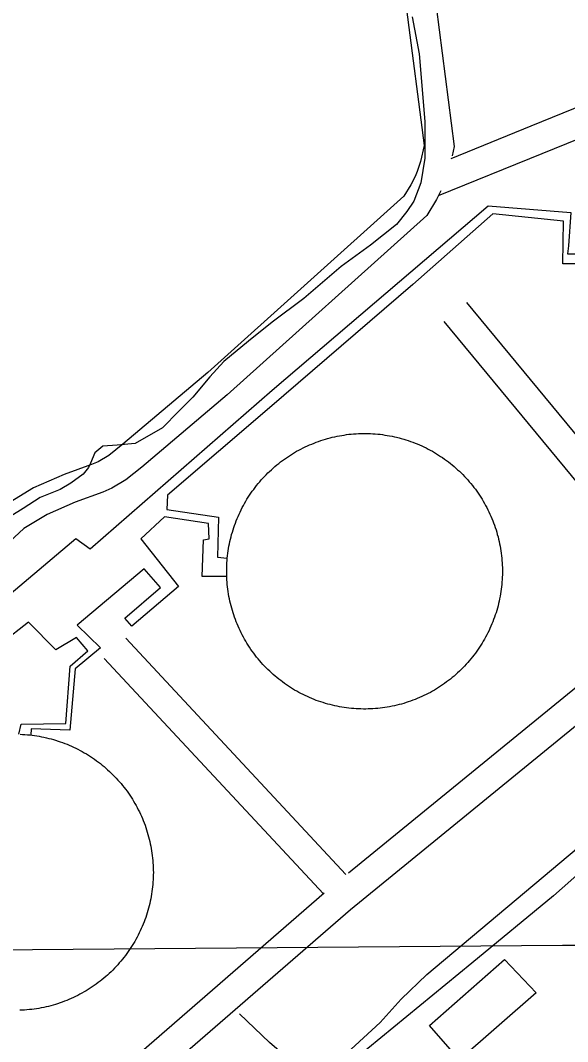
# Model space of a CAD drawing. Extents: x 3568792 to 3606828, y 529143 to 554785.
# Drawn here: x 3579059 to 3579612, y 540564 to 541597 of the extents above; entities that cross this region are included whole.
import ezdxf

# ---------------------------------------------------------------- set-up
doc = ezdxf.new("R2010")
doc.units = 0
for name, color, linetype in [('V-BLDG-OTLN', 7, 'Continuous'), ('V-DOMW-TANK', 7, 'Continuous'), ('V-GRID-MAJR', 7, 'Continuous'), ('V-ROAD-CNTR', 7, 'Continuous'), ('V-TOPO-SHOR', 7, 'Continuous'), ('V-UTIL-LINE', 7, 'Continuous')]:
    doc.layers.add(name, color=color, linetype=linetype)

msp = doc.modelspace()

# ---------------------------------------------------------------- linework, layer by layer
at = {"layer": 'V-BLDG-OTLN'}
msp.add_lwpolyline([(3579580.3, 540613.6), (3579502.8, 540545.7), (3579472.3, 540580.5), (3579548.4, 540647.2)], close=True, dxfattribs=at)
at = {"layer": 'V-DOMW-TANK'}
for points in [[(3579277.9, 541093.5), (3579278.8, 541095.7), (3579279.8, 541097.9), (3579280.9, 541100.1), (3579281.9, 541102.3), (3579283, 541104.5), (3579284.2, 541106.6), (3579285.3, 541108.8), (3579286.6, 541110.9), (3579287.8, 541113), (3579289.1, 541115), (3579290.4, 541117.1), (3579291.8, 541119.1), (3579293.2, 541121.1), (3579294.6, 541123), (3579296.1, 541125), (3579297.6, 541126.9), (3579299.1, 541128.8), (3579300.7, 541130.7), (3579302.3, 541132.5), (3579303.9, 541134.3), (3579305.6, 541136.1), (3579307.2, 541137.8), (3579309, 541139.6), (3579310.7, 541141.2), (3579312.5, 541142.9), (3579314.3, 541144.5), (3579316.1, 541146.1), (3579318, 541147.7), (3579319.9, 541149.2), (3579321.8, 541150.7), (3579323.8, 541152.2), (3579325.7, 541153.6), (3579327.7, 541155), (3579329.7, 541156.4), (3579331.8, 541157.7), (3579333.8, 541159), (3579335.9, 541160.2), (3579338, 541161.5), (3579340.2, 541162.6), (3579342.3, 541163.8), (3579344.5, 541164.9), (3579346.7, 541166), (3579348.9, 541167), (3579351.1, 541168), (3579353.3, 541168.9), (3579355.6, 541169.8), (3579357.9, 541170.7), (3579360.1, 541171.5), (3579362.4, 541172.3), (3579364.8, 541173.1), (3579367.1, 541173.8), (3579369.4, 541174.5), (3579371.8, 541175.1), (3579374.1, 541175.7), (3579376.5, 541176.2), (3579378.9, 541176.8), (3579381.3, 541177.2), (3579383.7, 541177.6), (3579386.1, 541178), (3579388.5, 541178.4), (3579390.9, 541178.7), (3579393.3, 541178.9), (3579395.7, 541179.1), (3579398.2, 541179.3), (3579400.6, 541179.4), (3579403, 541179.5), (3579405.5, 541179.6), (3579407.9, 541179.6), (3579410.3, 541179.5), (3579412.8, 541179.4), (3579415.2, 541179.3), (3579417.6, 541179.1), (3579420, 541178.9), (3579422.5, 541178.7), (3579424.9, 541178.4), (3579427.3, 541178), (3579429.7, 541177.6), (3579432.1, 541177.2), (3579434.5, 541176.8), (3579436.9, 541176.3), (3579439.2, 541175.7), (3579441.6, 541175.1), (3579443.9, 541174.5), (3579446.3, 541173.8), (3579448.6, 541173.1), (3579450.9, 541172.4), (3579453.2, 541171.6), (3579455.5, 541170.7), (3579457.8, 541169.9), (3579460, 541169), (3579462.3, 541168), (3579464.5, 541167), (3579466.7, 541166), (3579468.9, 541164.9), (3579471.1, 541163.8), (3579473.2, 541162.7), (3579475.3, 541161.5), (3579477.4, 541160.3), (3579479.5, 541159), (3579481.6, 541157.7)], [(3579481.6, 541157.7), (3579483.6, 541156.4), (3579485.6, 541155.1), (3579487.6, 541153.7), (3579489.6, 541152.2), (3579491.6, 541150.8), (3579493.5, 541149.3), (3579495.4, 541147.7), (3579497.2, 541146.2), (3579499.1, 541144.6), (3579500.9, 541142.9), (3579502.7, 541141.3), (3579504.4, 541139.6), (3579506.1, 541137.9), (3579507.8, 541136.1), (3579509.5, 541134.3), (3579511.1, 541132.5), (3579512.7, 541130.7), (3579514.3, 541128.8), (3579515.8, 541126.9), (3579517.3, 541125), (3579518.8, 541123.1), (3579520.2, 541121.1), (3579521.6, 541119.1), (3579522.9, 541117.1), (3579524.3, 541115.1), (3579525.6, 541113), (3579526.8, 541110.9), (3579528, 541108.8), (3579529.2, 541106.7), (3579530.4, 541104.5), (3579531.5, 541102.4), (3579532.5, 541100.2), (3579533.6, 541098), (3579534.5, 541095.8), (3579535.5, 541093.5), (3579536.4, 541091.3), (3579537.3, 541089), (3579538.1, 541086.7), (3579538.9, 541084.4), (3579539.7, 541082.1), (3579540.4, 541079.8), (3579541, 541077.4), (3579541.7, 541075.1), (3579542.3, 541072.7), (3579542.8, 541070.3), (3579543.3, 541068), (3579543.8, 541065.6), (3579544.2, 541063.2), (3579544.6, 541060.8), (3579544.9, 541058.4), (3579545.2, 541055.9), (3579545.5, 541053.5), (3579545.7, 541051.1), (3579545.9, 541048.7), (3579546, 541046.2), (3579546.1, 541043.8), (3579546.1, 541041.4), (3579546.1, 541039), (3579546.1, 541036.5), (3579546, 541034.1), (3579545.9, 541031.7), (3579545.7, 541029.2), (3579545.5, 541026.8), (3579545.2, 541024.4), (3579544.9, 541022), (3579544.6, 541019.6), (3579544.2, 541017.2), (3579543.8, 541014.8), (3579543.3, 541012.4), (3579542.8, 541010), (3579542.3, 541007.6), (3579541.7, 541005.3), (3579541.1, 541002.9), (3579540.4, 541000.6), (3579539.7, 540998.2), (3579538.9, 540995.9), (3579538.1, 540993.6), (3579537.3, 540991.3), (3579536.4, 540989.1), (3579535.5, 540986.8), (3579534.6, 540984.6), (3579533.6, 540982.3), (3579532.6, 540980.1), (3579531.5, 540978), (3579530.4, 540975.8), (3579529.2, 540973.6), (3579528.1, 540971.5), (3579526.8, 540969.4), (3579525.6, 540967.3), (3579524.3, 540965.3), (3579523, 540963.2), (3579521.6, 540961.2), (3579520.2, 540959.2), (3579518.8, 540957.2), (3579517.3, 540955.3), (3579515.8, 540953.4), (3579514.3, 540951.5), (3579512.7, 540949.6), (3579511.1, 540947.8), (3579509.5, 540946)], [(3579376.6, 540904), (3579374.2, 540904.6), (3579371.8, 540905.2), (3579369.5, 540905.8), (3579367.1, 540906.5), (3579364.8, 540907.2), (3579362.5, 540907.9), (3579360.2, 540908.7), (3579357.9, 540909.5), (3579355.6, 540910.4), (3579353.4, 540911.3), (3579351.1, 540912.3), (3579348.9, 540913.3), (3579346.7, 540914.3), (3579344.5, 540915.4), (3579342.4, 540916.5), (3579340.2, 540917.6), (3579338.1, 540918.8), (3579336, 540920), (3579333.9, 540921.3), (3579331.8, 540922.5), (3579329.8, 540923.9), (3579327.8, 540925.2), (3579325.8, 540926.6), (3579323.8, 540928.1), (3579321.9, 540929.5), (3579319.9, 540931), (3579318, 540932.5), (3579316.2, 540934.1), (3579314.3, 540935.7), (3579312.5, 540937.3), (3579310.8, 540939), (3579309, 540940.7), (3579307.3, 540942.4), (3579305.6, 540944.1), (3579303.9, 540945.9), (3579302.3, 540947.7), (3579300.7, 540949.6), (3579299.1, 540951.4), (3579297.6, 540953.3), (3579296.1, 540955.2), (3579294.6, 540957.2), (3579293.2, 540959.2), (3579291.8, 540961.1), (3579290.5, 540963.2), (3579289.1, 540965.2), (3579287.8, 540967.3), (3579286.6, 540969.4), (3579285.4, 540971.5), (3579284.2, 540973.6), (3579283.1, 540975.7), (3579281.9, 540977.9), (3579280.9, 540980.1), (3579279.9, 540982.3), (3579278.9, 540984.5), (3579277.9, 540986.8), (3579277, 540989), (3579276.1, 540991.3), (3579275.3, 540993.6), (3579274.5, 540995.9), (3579273.7, 540998.2), (3579273, 541000.5), (3579272.4, 541002.9), (3579271.7, 541005.2), (3579271.1, 541007.6), (3579270.6, 541009.9), (3579270.1, 541012.3), (3579269.6, 541014.7), (3579269.2, 541017.1), (3579268.8, 541019.5), (3579268.5, 541021.9), (3579268.2, 541024.3), (3579267.9, 541026.7), (3579267.7, 541029.2), (3579267.5, 541031.6), (3579267.4, 541034), (3579267.3, 541036.5), (3579267.3, 541038.9), (3579267.3, 541041.3), (3579267.3, 541043.8), (3579267.4, 541046.2), (3579267.5, 541048.6), (3579267.7, 541051), (3579267.9, 541053.5), (3579268.2, 541055.9), (3579268.5, 541058.3), (3579268.8, 541060.7), (3579269.2, 541063.1), (3579269.6, 541065.5), (3579270.1, 541067.9), (3579270.6, 541070.3), (3579271.1, 541072.7), (3579271.7, 541075), (3579272.3, 541077.4), (3579273, 541079.7), (3579273.7, 541082), (3579274.5, 541084.3), (3579275.3, 541086.6), (3579276.1, 541088.9), (3579277, 541091.2), (3579277.9, 541093.5)], [(3579509.5, 540946), (3579507.9, 540944.2), (3579506.2, 540942.4), (3579504.4, 540940.7), (3579502.7, 540939), (3579500.9, 540937.4), (3579499.1, 540935.7), (3579497.3, 540934.1), (3579495.4, 540932.6), (3579493.5, 540931), (3579491.6, 540929.5), (3579489.7, 540928.1), (3579487.7, 540926.7), (3579485.7, 540925.3), (3579483.7, 540923.9), (3579481.6, 540922.6), (3579479.6, 540921.3), (3579477.5, 540920), (3579475.4, 540918.8), (3579473.3, 540917.6), (3579471.1, 540916.5), (3579468.9, 540915.4), (3579466.7, 540914.3), (3579464.5, 540913.3), (3579462.3, 540912.3), (3579460.1, 540911.3), (3579457.8, 540910.4), (3579455.6, 540909.6), (3579453.3, 540908.7), (3579451, 540907.9), (3579448.7, 540907.2), (3579446.3, 540906.5), (3579444, 540905.8), (3579441.6, 540905.2), (3579439.3, 540904.6), (3579436.9, 540904), (3579434.5, 540903.5), (3579432.1, 540903.1), (3579429.7, 540902.6), (3579427.3, 540902.3), (3579424.9, 540901.9), (3579422.5, 540901.6), (3579420.1, 540901.4), (3579417.7, 540901.2), (3579415.2, 540901), (3579412.8, 540900.9), (3579410.4, 540900.8), (3579407.9, 540900.7), (3579405.5, 540900.7), (3579403.1, 540900.8), (3579400.6, 540900.9), (3579398.2, 540901), (3579395.8, 540901.2), (3579393.4, 540901.4), (3579390.9, 540901.6), (3579388.5, 540901.9), (3579386.1, 540902.2), (3579383.7, 540902.6), (3579381.3, 540903.1), (3579378.9, 540903.5), (3579376.6, 540904)], [(3579058.4, 540875.2), (3579060.8, 540875.1), (3579063.2, 540875), (3579065.7, 540874.8), (3579068.1, 540874.5), (3579070.5, 540874.2), (3579072.9, 540873.9), (3579075.3, 540873.6), (3579077.7, 540873.2), (3579080.1, 540872.7), (3579082.5, 540872.2), (3579084.9, 540871.7), (3579087.3, 540871.1), (3579089.6, 540870.5), (3579092, 540869.8), (3579094.3, 540869.2), (3579096.7, 540868.4), (3579099, 540867.6), (3579101.3, 540866.8), (3579103.5, 540866), (3579105.8, 540865.1), (3579108.1, 540864.1), (3579110.3, 540863.2), (3579112.5, 540862.1), (3579114.7, 540861.1), (3579116.9, 540860), (3579119.1, 540858.9), (3579121.2, 540857.7), (3579123.3, 540856.5), (3579125.4, 540855.3), (3579127.5, 540854), (3579129.6, 540852.7), (3579131.6, 540851.3), (3579133.6, 540849.9), (3579135.6, 540848.5), (3579137.5, 540847.1), (3579139.5, 540845.6), (3579141.4, 540844.1), (3579143.3, 540842.5), (3579145.1, 540840.9), (3579146.9, 540839.3), (3579148.7, 540837.7), (3579150.5, 540836), (3579152.2, 540834.3), (3579153.9, 540832.5), (3579155.6, 540830.7), (3579157.3, 540828.9), (3579158.9, 540827.1), (3579160.5, 540825.3)], [(3579160.5, 540825.3), (3579162, 540823.4), (3579163.5, 540821.5), (3579165, 540819.5), (3579166.5, 540817.6), (3579167.9, 540815.6), (3579169.3, 540813.6), (3579170.6, 540811.5), (3579171.9, 540809.5), (3579173.2, 540807.4), (3579174.4, 540805.3), (3579175.6, 540803.2), (3579176.8, 540801), (3579177.9, 540798.9), (3579179, 540796.7), (3579180, 540794.5), (3579181, 540792.3), (3579182, 540790), (3579182.9, 540787.8), (3579183.8, 540785.5), (3579184.7, 540783.2), (3579185.5, 540780.9), (3579186.3, 540778.6), (3579187, 540776.3), (3579187.7, 540773.9), (3579188.3, 540771.6), (3579188.9, 540769.2), (3579189.5, 540766.8), (3579190, 540764.5), (3579190.5, 540762.1), (3579191, 540759.7), (3579191.4, 540757.3), (3579191.7, 540754.9), (3579192, 540752.4), (3579192.3, 540750), (3579192.5, 540747.6), (3579192.7, 540745.2), (3579192.9, 540742.7), (3579193, 540740.3), (3579193, 540737.8), (3579193.1, 540735.4), (3579193, 540733), (3579193, 540730.5), (3579192.9, 540728.1), (3579192.7, 540725.7), (3579192.5, 540723.2), (3579192.3, 540720.8), (3579192, 540718.4), (3579191.7, 540716), (3579191.3, 540713.5), (3579190.9, 540711.1), (3579190.5, 540708.7), (3579190, 540706.4), (3579189.4, 540704), (3579188.9, 540701.6), (3579188.3, 540699.2), (3579187.6, 540696.9), (3579186.9, 540694.6), (3579186.2, 540692.2), (3579185.4, 540689.9), (3579184.6, 540687.6), (3579183.7, 540685.3), (3579182.8, 540683.1), (3579181.9, 540680.8), (3579180.9, 540678.6), (3579179.9, 540676.4), (3579178.8, 540674.2), (3579177.8, 540672), (3579176.6, 540669.8), (3579175.5, 540667.7), (3579174.3, 540665.6), (3579173, 540663.5), (3579171.7, 540661.4), (3579170.4, 540659.3), (3579169.1, 540657.3), (3579167.7, 540655.3), (3579166.3, 540653.3), (3579164.8, 540651.3), (3579163.3, 540649.4), (3579161.8, 540647.5), (3579160.3, 540645.6), (3579158.7, 540643.8), (3579157.1, 540641.9), (3579155.4, 540640.1), (3579153.7, 540638.4), (3579152, 540636.6), (3579150.3, 540634.9), (3579148.5, 540633.3), (3579146.7, 540631.6), (3579144.9, 540630), (3579143, 540628.4), (3579141.1, 540626.9), (3579139.2, 540625.4), (3579137.3, 540623.9), (3579135.3, 540622.4), (3579133.3, 540621), (3579131.3, 540619.6), (3579129.3, 540618.3), (3579127.2, 540617), (3579125.1, 540615.7), (3579123, 540614.5)], [(3579123, 540614.5), (3579120.9, 540613.3), (3579118.8, 540612.1), (3579116.6, 540611), (3579114.4, 540609.9), (3579112.2, 540608.9), (3579110, 540607.8), (3579107.8, 540606.9), (3579105.5, 540605.9), (3579103.2, 540605.1), (3579101, 540604.2), (3579098.7, 540603.4), (3579096.3, 540602.6), (3579094, 540601.9), (3579091.7, 540601.2), (3579089.3, 540600.5), (3579087, 540599.9), (3579084.6, 540599.4), (3579082.2, 540598.8), (3579079.8, 540598.4), (3579077.4, 540597.9), (3579075, 540597.5), (3579072.6, 540597.2), (3579070.2, 540596.8), (3579067.8, 540596.6), (3579065.3, 540596.3), (3579062.9, 540596.2), (3579060.5, 540596), (3579058, 540595.9)]]:
    msp.add_lwpolyline(points, dxfattribs=at)
at = {"layer": 'V-GRID-MAJR'}
msp.add_spline([(3571033, 540592.1), (3576309.2, 540634.7), (3581585.4, 540678.1), (3586861.7, 540722.2), (3592137.9, 540767.1), (3597414.1, 540812.8), (3602690.3, 540859.2)], degree=3, dxfattribs=at)
at = {"layer": 'V-ROAD-CNTR'}
for points in [[(3579515.7, 542087), (3579521.2, 542087.7), (3579544.7, 542084.2), (3579587.4, 542078), (3579634.9, 542075.1), (3579666.4, 542074.1), (3579693, 542072.4), (3579719.8, 542068.7), (3579739.1, 542054.9), (3579773.5, 542000.6), (3579783.2, 541980.4), (3579787.2, 541968.6), (3579789.9, 541959.3), (3579790, 541935.3), (3579783.2, 541919.4), (3579772, 541904.6), (3579498.1, 541676.1), (3579487.1, 541662.7), (3579480.1, 541652.7), (3579477.8, 541642.8), (3579478.3, 541625.7), (3579479.1, 541611.5), (3579497.3, 541469.8), (3579495.3, 541460.5)], [(3579449.2, 541608.7), (3579466.9, 541471), (3579463.4, 541454.6), (3579460, 541444.7), (3579457.8, 541439.5), (3579453.4, 541431), (3579446.3, 541419.5), (3579248.1, 541241.2), (3579162.3, 541168.8), (3579148.1, 541157.4), (3579137.3, 541151), (3579130.7, 541148.1), (3579102.9, 541138), (3579071.9, 541124.4), (3579044, 541107.4), (3579022.1, 541087.3), (3579004.4, 541069.7), (3578987.9, 541049.8), (3578976.2, 541034.4), (3578968.4, 541023.3), (3578960, 541011.5), (3578946.4, 540993.5), (3578933.9, 540979.3), (3578867.4, 540922.7)], [(3579494.3, 541457.9), (3579575.2, 541490.8), (3579640, 541517.1), (3579675.2, 541528.9), (3579695.6, 541536), (3579713.6, 541542.2), (3579762.3, 541546.6), (3579782.1, 541545.6), (3579797.4, 541545), (3579811, 541542), (3579841.7, 541531), (3579858.2, 541519.5), (3579876.5, 541506.6), (3579895.8, 541484), (3579926.1, 541452.1), (3579951, 541412.4)], [(3579481.6, 541420.3), (3579586.5, 541463), (3579650.5, 541488.9)], [(3579484, 541424.9), (3579479.5, 541416.2), (3579469.6, 541400), (3579267.8, 541218.6), (3579181.3, 541145.6), (3579165.2, 541132.7), (3579151.1, 541124.3), (3579142, 541120.3), (3579114.1, 541110.1), (3579085.8, 541097.7), (3579062.1, 541083.3), (3579042.8, 541065.7), (3579026.6, 541049.5), (3579011.4, 541031.1), (3579000.5, 541016.7), (3578992.9, 541005.9), (3578984.2, 540993.8), (3578969.7, 540974.5), (3578955, 540957.9), (3578756.3, 540788.7), (3578738.3, 540773.1)], [(3579989, 541342.9), (3579989, 541342.9), (3579995.4, 541326.7), (3579998.8, 541315.2), (3580004.5, 541293.6), (3580004.6, 541272.2), (3580003.1, 541254.5), (3580000.7, 541240.8), (3579992, 541216.5), (3579986.1, 541206.2), (3579978.7, 541195.7), (3579966.5, 541182.8), (3579782.6, 541024.4), (3579759.2, 541004.8), (3579744.5, 540987.3), (3579722.4, 540967), (3579392.5, 540697.7), (3579040.1, 540391.9), (3578708.9, 540097.6), (3578695.3, 540086.8), (3578673.7, 540072)], [(3579509.9, 541312.1), (3579740.2, 541033.5)], [(3579486.8, 541293), (3579723.5, 541006.6)], [(3578612.1, 539900.2), (3578734.4, 539991), (3579173.6, 540354.6), (3579422.4, 540583.6), (3579443.8, 540607.2), (3579469.8, 540632.3), (3579785.1, 540896.9), (3580128.8, 541186.6), (3580141.7, 541195), (3580150, 541199.9), (3580171.2, 541209.8)], [(3579723.5, 541006.6), (3579390.6, 540734.8)], [(3579165.2, 540972.4), (3579387.8, 540733.3)], [(3579143.2, 540951.9), (3579365.1, 540713.6)], [(3579689, 540792.3), (3579597.9, 540711.7), (3579515.1, 540643.6), (3579397, 540546.6), (3579381, 540532.4), (3579378.3, 540531.4), (3579375.5, 540530.5), (3579372.7, 540529.8), (3579369.8, 540529.4), (3579366.9, 540529.2), (3579364, 540529.1), (3579361.1, 540529.3), (3579358.2, 540529.7), (3579355.4, 540530.3), (3579352.6, 540531.1), (3579349.8, 540532.1), (3579347.2, 540533.2), (3579344.6, 540534.6), (3579342.2, 540536.2), (3579339.8, 540537.9), (3579310.6, 540563.5), (3579280.1, 540592.2)], [(3579365.9, 540714.3), (3579034.4, 540426.6)]]:
    msp.add_lwpolyline(points, dxfattribs=at)
at = {"layer": 'V-TOPO-SHOR'}
for points in [[(3579455, 541601.2), (3579461.8, 541563.6), (3579467.7, 541495.2), (3579467.7, 541480.2), (3579467.7, 541458), (3579463.6, 541433.1), (3579456.4, 541414.5), (3579449.6, 541404.1), (3579439.2, 541391), (3579412.9, 541370.1), (3579383, 541348.4), (3579345.4, 541316.2), (3579313.2, 541292.2)], [(3579313.2, 541292.2), (3579289.2, 541272.8), (3579264.3, 541252.4), (3579250.2, 541237), (3579233, 541216.2), (3579219, 541202.1), (3579202.2, 541185.4)], [(3579202.2, 541185.4), (3579174.6, 541169.5), (3579156.5, 541167.7), (3579142, 541166.8), (3579133.8, 541160), (3579129.7, 541149.6), (3579127.5, 541145.1), (3579122, 541138.3), (3579109.8, 541129.2), (3579098.9, 541122.9), (3579078.5, 541114.7), (3579061.3, 541103.8), (3579039.1, 541089.8)]]:
    msp.add_lwpolyline(points, dxfattribs=at)
at = {"layer": 'V-UTIL-LINE'}
for points in [[(3578759.6, 540745.1), (3578793.8, 540773.3), (3578813.4, 540751.9), (3578824.3, 540760.5), (3578807.9, 540783.3), (3579039.4, 540986.4), (3579029.4, 541001.5), (3579114.6, 541073.4), (3579129.1, 541063), (3579313.2, 541223.3), (3579531.9, 541410), (3579615.3, 541403.2), (3579613, 541369.5), (3579612.1, 541361.3), (3579621.2, 541361.3)], [(3579620.4, 541351.2), (3579607.1, 541351.2), (3579608, 541394.5), (3579536.5, 541401.8), (3579455.4, 541330.3), (3579310.5, 541205.5), (3579207.5, 541117.2), (3579206.6, 541102.6), (3579259, 541094.8), (3579258.1, 541054.3), (3579267.9, 541053.3)], [(3579267.4, 541034.7), (3579242.6, 541034.7), (3579243.9, 541072.1), (3579249.4, 541073), (3579249, 541088.5), (3579204.3, 541095.3), (3579180.6, 541073), (3579218.4, 541024.7), (3579171.5, 540984.6), (3579164.2, 540992.8), (3579200.2, 541023.8), (3579183.8, 541042.5), (3579115.9, 540985.5), (3579139.6, 540962.7), (3579114.1, 540941.3), (3579108.6, 540879.4), (3579069.4, 540880.8), (3579069.3, 540874.4)], [(3579057.2, 540875.2), (3579059.4, 540885.3), (3579104.5, 540886.2), (3579109.1, 540944.1), (3579126.8, 540959.6), (3579115.5, 540973.2), (3579094.5, 540960.5), (3579066.7, 540988.7), (3578960.1, 540904.9), (3578818.4, 540781.9), (3578834.3, 540760.5), (3578814.8, 540742.3), (3578796.5, 540764.2), (3578767.8, 540734.1), (3578759.6, 540745.1)]]:
    msp.add_lwpolyline(points, dxfattribs=at)

doc.saveas('drawing.dxf')
